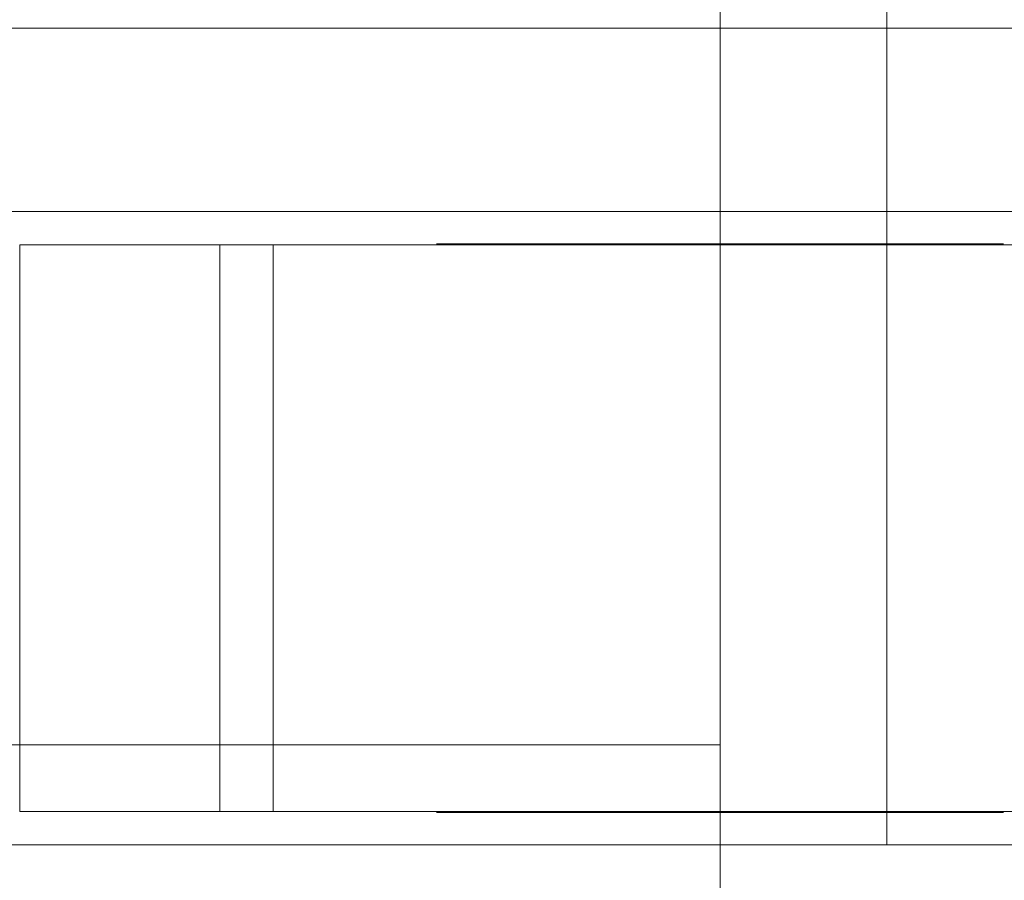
# Model space of a CAD drawing. Header units: millimetres. Extents: x -4395 to 65662, y -65530 to 6847.
# Tile 784 of 1034: x 26708 to 26767, y -17752 to -17700. Entities that reach past the tile are written whole.
import ezdxf

# ---------------------------------------------------------------- set-up
doc = ezdxf.new("R2010")
doc.units = ezdxf.units.MM
doc.layers.add('COTAS_P', color=1, linetype='Continuous', lineweight=0)
doc.layers.add('superior_C05', color=7, linetype='Continuous', lineweight=0)
doc.dimstyles.new('R19_100', dxfattribs={"dimtxt": 250, "dimasz": 150, "dimexe": 150, "dimexo": 80, "dimgap": 100, "dimtad": 1, "dimtih": 1, "dimtoh": 1, "dimdsep": 46, "dimcen": 0.09, "dimadec": 0, "dimazin": 0, "dimtfac": 1, "dimtdec": 4, "dimtofl": 0, "dimtmove": 0, "dimatfit": 3, "dimfxl": 1, "dimtolj": 1, "dimtzin": 0, "dimarcsym": 0})

# ---------------------------------------------------------------- blocks, each defined once
blk = doc.blocks.new('DIM_R33_31')
at = {"layer": 'COTAS_P'}
for p, q in [((24250.067, -17080), (24400.067, -17035)), ((26750.067, -17080), (26600.067, -17035)), ((24250.067, -17980), (24250.067, -17080)), ((24250.067, -17080), (26750.067, -17080)), ((24250.067, -17080), (24400.067, -17125)), ((26750.067, -17080), (26600.067, -17125)), ((26750.067, -17980), (26750.067, -17080))]:
    blk.add_line(p, q, dxfattribs=at)
blk.add_text('2500 P', height=250, dxfattribs=at).set_placement((25500.067, -16980))

msp = doc.modelspace()

# ---------------------------------------------------------------- linework, layer by layer
at = {"layer": 'superior_C05'}
for p, q in [((26760.067, -17750), (26760.067, -17670)), ((26660.067, -17701), (26840.067, -17701)), ((26680.067, -17712), (26820.067, -17712)), ((26708.067, -17714), (26728.164, -17714)), ((26708.067, -17748), (26708.067, -17714)), ((26708.067, -17714), (26720.067, -17714)), ((26723.277, -17714), (26720.067, -17714)), ((26720.067, -17748), (26720.067, -17714)), ((26723.277, -17748), (26723.277, -17714)), ((26723.277, -17714), (26723.955, -17714)), ((26723.955, -17714), (26724.694, -17714)), ((26724.694, -17714), (26725.491, -17714)), ((26725.491, -17714), (26726.345, -17714)), ((26726.345, -17714), (26727.254, -17714)), ((26727.254, -17714), (26728.215, -17714)), ((26728.164, -17714), (26771.971, -17714)), ((26728.215, -17714), (26729.226, -17714)), ((26729.226, -17714), (26730.285, -17714)), ((26730.285, -17714), (26731.39, -17714)), ((26731.39, -17714), (26732.538, -17714)), ((26732.538, -17714), (26733.727, -17714)), ((26733.072, -17714), (26733.111, -17714)), ((26733.115, -17713.95), (26733.073, -17713.95)), ((26733.119, -17714), (26733.074, -17714)), ((26733.111, -17714), (26733.192, -17714)), ((26733.199, -17713.95), (26733.115, -17713.95)), ((26733.206, -17714), (26733.119, -17714)), ((26733.192, -17714), (26733.316, -17714)), ((26733.326, -17713.95), (26733.199, -17713.95)), ((26733.334, -17714), (26733.206, -17714)), ((26733.316, -17714), (26733.48, -17714)), ((26733.494, -17713.95), (26733.326, -17713.95)), ((26733.504, -17714), (26733.334, -17714)), ((26733.48, -17714), (26733.686, -17714)), ((26733.703, -17713.95), (26733.494, -17713.95)), ((26733.715, -17714), (26733.504, -17714)), ((26733.686, -17714), (26733.932, -17714)), ((26733.953, -17713.95), (26733.703, -17713.95)), ((26733.966, -17714), (26733.715, -17714)), ((26733.727, -17714), (26734.953, -17714)), ((26733.932, -17714), (26734.219, -17714)), ((26734.243, -17713.95), (26733.953, -17713.95)), ((26734.258, -17714), (26733.966, -17714)), ((26734.219, -17714), (26734.544, -17714)), ((26734.572, -17713.95), (26734.243, -17713.95)), ((26734.588, -17714), (26734.258, -17714)), ((26734.544, -17714), (26734.908, -17714)), ((26734.94, -17713.95), (26734.572, -17713.95)), ((26734.957, -17714), (26734.588, -17714)), ((26734.908, -17714), (26735.31, -17714)), ((26735.345, -17713.95), (26734.94, -17713.95)), ((26734.953, -17714), (26736.214, -17714)), ((26735.363, -17714), (26734.957, -17714)), ((26735.31, -17714), (26735.748, -17714)), ((26735.787, -17713.95), (26735.345, -17713.95)), ((26735.805, -17714), (26735.363, -17714)), ((26735.748, -17714), (26736.221, -17714)), ((26736.265, -17713.95), (26735.787, -17713.95)), ((26736.283, -17714), (26735.805, -17714)), ((26736.214, -17714), (26737.507, -17714)), ((26736.221, -17714), (26736.729, -17714)), ((26736.776, -17713.95), (26736.265, -17713.95)), ((26736.795, -17714), (26736.283, -17714)), ((26736.729, -17714), (26737.27, -17714)), ((26737.321, -17713.95), (26736.776, -17713.95)), ((26737.34, -17714), (26736.795, -17714)), ((26737.27, -17714), (26737.842, -17714)), ((26737.898, -17713.95), (26737.321, -17713.95)), ((26737.917, -17714), (26737.34, -17714)), ((26737.507, -17714), (26738.828, -17714)), ((26737.602, -17713.95), (26737.571, -17713.95)), ((26737.664, -17713.95), (26737.602, -17713.95)), ((26737.757, -17713.95), (26737.664, -17713.95)), ((26737.881, -17713.95), (26737.757, -17713.95)), ((26737.842, -17714), (26738.445, -17714)), ((26738.035, -17713.95), (26737.881, -17713.95)), ((26738.505, -17713.95), (26737.898, -17713.95)), ((26738.523, -17714), (26737.917, -17714)), ((26738.218, -17713.95), (26738.035, -17713.95)), ((26738.432, -17713.95), (26738.218, -17713.95)), ((26738.674, -17713.95), (26738.432, -17713.95)), ((26738.445, -17714), (26739.077, -17714)), ((26739.14, -17713.95), (26738.505, -17713.95)), ((26739.158, -17714), (26738.523, -17714)), ((26738.944, -17713.95), (26738.674, -17713.95)), ((26738.828, -17714), (26740.176, -17714)), ((26739.242, -17713.95), (26738.944, -17713.95)), ((26739.077, -17714), (26739.736, -17714)), ((26739.803, -17713.95), (26739.14, -17713.95)), ((26739.82, -17714), (26739.158, -17714)), ((26739.567, -17713.95), (26739.242, -17713.95)), ((26739.918, -17713.95), (26739.567, -17713.95)), ((26739.736, -17714), (26740.376, -17714)), ((26740.491, -17713.95), (26739.803, -17713.95)), ((26740.508, -17714), (26739.82, -17714)), ((26740.295, -17713.95), (26739.918, -17713.95)), ((26740.176, -17714), (26741.546, -17714)), ((26740.695, -17713.95), (26740.295, -17713.95)), ((26740.376, -17714), (26741.038, -17714)), ((26741.203, -17713.95), (26740.491, -17713.95)), ((26741.219, -17714), (26740.508, -17714)), ((26741.119, -17713.95), (26740.695, -17713.95)), ((26741.038, -17714), (26741.72, -17714)), ((26741.565, -17713.95), (26741.119, -17713.95)), ((26741.937, -17713.95), (26741.203, -17713.95)), ((26741.952, -17714), (26741.219, -17714)), ((26741.546, -17714), (26742.936, -17714)), ((26742.033, -17713.95), (26741.565, -17713.95)), ((26741.72, -17714), (26742.42, -17714)), ((26742.691, -17713.95), (26741.937, -17713.95)), ((26742.705, -17714), (26741.952, -17714)), ((26742.52, -17713.95), (26742.033, -17713.95)), ((26742.42, -17714), (26743.136, -17714)), ((26743.026, -17713.95), (26742.52, -17713.95)), ((26743.464, -17713.95), (26742.691, -17713.95)), ((26743.477, -17714), (26742.705, -17714)), ((26742.936, -17714), (26744.343, -17714)), ((26743.55, -17713.95), (26743.026, -17713.95)), ((26743.136, -17714), (26743.868, -17714)), ((26744.253, -17713.95), (26743.464, -17713.95)), ((26744.264, -17714), (26743.477, -17714)), ((26744.089, -17713.95), (26743.55, -17713.95)), ((26743.868, -17714), (26744.613, -17714)), ((26744.644, -17713.95), (26744.089, -17713.95)), ((26745.057, -17713.95), (26744.253, -17713.95)), ((26745.066, -17714), (26744.264, -17714)), ((26744.343, -17714), (26745.762, -17714)), ((26744.613, -17714), (26745.37, -17714)), ((26745.212, -17713.95), (26744.644, -17713.95)), ((26745.873, -17713.95), (26745.057, -17713.95)), ((26745.881, -17714), (26745.066, -17714)), ((26745.792, -17713.95), (26745.212, -17713.95)), ((26745.37, -17714), (26746.137, -17714)), ((26745.762, -17714), (26747.192, -17714)), ((26746.383, -17713.95), (26745.792, -17713.95)), ((26746.699, -17713.95), (26745.873, -17713.95)), ((26746.706, -17714), (26745.881, -17714)), ((26746.137, -17714), (26746.913, -17714)), ((26746.983, -17713.95), (26746.383, -17713.95)), ((26747.534, -17713.95), (26746.699, -17713.95)), ((26747.539, -17714), (26746.706, -17714)), ((26746.913, -17714), (26747.696, -17714)), ((26747.591, -17713.95), (26746.983, -17713.95)), ((26747.192, -17714), (26748.628, -17714)), ((26748.375, -17713.95), (26747.534, -17713.95)), ((26748.378, -17714), (26747.539, -17714)), ((26748.204, -17713.95), (26747.591, -17713.95)), ((26747.696, -17714), (26748.483, -17714)), ((26748.823, -17713.95), (26748.204, -17713.95)), ((26749.22, -17713.95), (26748.375, -17713.95)), ((26749.222, -17714), (26748.378, -17714)), ((26748.483, -17714), (26749.275, -17714)), ((26748.628, -17714), (26750.067, -17714)), ((26749.444, -17713.95), (26748.823, -17713.95)), ((26750.067, -17713.95), (26749.22, -17713.95)), ((26750.067, -17714), (26749.222, -17714)), ((26750.067, -17714), (26749.275, -17714)), ((26750.067, -17713.95), (26749.444, -17713.95)), ((26750.067, -17713.95), (26750.915, -17713.95)), ((26750.691, -17713.95), (26750.067, -17713.95)), ((26750.913, -17714), (26750.067, -17714)), ((26750.067, -17714), (26750.86, -17714)), ((26750.067, -17714), (26751.507, -17714)), ((26751.312, -17713.95), (26750.691, -17713.95)), ((26750.86, -17714), (26751.652, -17714)), ((26751.757, -17714), (26750.913, -17714)), ((26750.915, -17713.95), (26751.76, -17713.95)), ((26751.931, -17713.95), (26751.312, -17713.95)), ((26751.507, -17714), (26752.943, -17714)), ((26751.652, -17714), (26752.439, -17714)), ((26752.596, -17714), (26751.757, -17714)), ((26751.76, -17713.95), (26752.601, -17713.95)), ((26752.544, -17713.95), (26751.931, -17713.95)), ((26752.439, -17714), (26753.222, -17714)), ((26753.152, -17713.95), (26752.544, -17713.95)), ((26753.429, -17714), (26752.596, -17714)), ((26752.601, -17713.95), (26753.436, -17713.95)), ((26752.943, -17714), (26754.373, -17714)), ((26753.752, -17713.95), (26753.152, -17713.95)), ((26753.222, -17714), (26753.998, -17714)), ((26754.254, -17714), (26753.429, -17714)), ((26753.436, -17713.95), (26754.262, -17713.95)), ((26754.343, -17713.95), (26753.752, -17713.95)), ((26753.998, -17714), (26754.765, -17714)), ((26755.069, -17714), (26754.254, -17714)), ((26754.262, -17713.95), (26755.078, -17713.95)), ((26754.923, -17713.95), (26754.343, -17713.95)), ((26754.373, -17714), (26755.792, -17714)), ((26754.765, -17714), (26755.522, -17714)), ((26755.491, -17713.95), (26754.923, -17713.95)), ((26755.871, -17714), (26755.069, -17714)), ((26755.078, -17713.95), (26755.882, -17713.95)), ((26756.046, -17713.95), (26755.491, -17713.95)), ((26755.522, -17714), (26756.267, -17714)), ((26755.792, -17714), (26757.199, -17714)), ((26756.658, -17714), (26755.871, -17714)), ((26755.882, -17713.95), (26756.671, -17713.95)), ((26756.585, -17713.95), (26756.046, -17713.95)), ((26756.267, -17714), (26756.999, -17714)), ((26757.109, -17713.95), (26756.585, -17713.95)), ((26757.43, -17714), (26756.658, -17714)), ((26756.671, -17713.95), (26757.444, -17713.95)), ((26756.999, -17714), (26757.715, -17714)), ((26757.615, -17713.95), (26757.109, -17713.95)), ((26757.199, -17714), (26758.589, -17714)), ((26758.183, -17714), (26757.43, -17714)), ((26757.444, -17713.95), (26758.198, -17713.95)), ((26758.102, -17713.95), (26757.615, -17713.95)), ((26757.715, -17714), (26758.415, -17714)), ((26758.57, -17713.95), (26758.102, -17713.95)), ((26758.916, -17714), (26758.183, -17714)), ((26758.198, -17713.95), (26758.932, -17713.95)), ((26758.415, -17714), (26759.097, -17714)), ((26759.016, -17713.95), (26758.57, -17713.95)), ((26758.589, -17714), (26759.959, -17714)), ((26759.627, -17714), (26758.916, -17714)), ((26758.932, -17713.95), (26759.644, -17713.95)), ((26759.44, -17713.95), (26759.016, -17713.95)), ((26759.097, -17714), (26759.759, -17714)), ((26759.84, -17713.95), (26759.44, -17713.95)), ((26760.315, -17714), (26759.627, -17714)), ((26759.644, -17713.95), (26760.332, -17713.95)), ((26760.399, -17714), (26759.759, -17714)), ((26760.217, -17713.95), (26759.84, -17713.95)), ((26759.959, -17714), (26761.307, -17714)), ((26760.568, -17713.95), (26760.217, -17713.95)), ((26760.977, -17714), (26760.315, -17714)), ((26760.332, -17713.95), (26760.995, -17713.95)), ((26760.399, -17714), (26761.058, -17714)), ((26760.893, -17713.95), (26760.568, -17713.95)), ((26761.191, -17713.95), (26760.893, -17713.95)), ((26761.612, -17714), (26760.977, -17714)), ((26760.995, -17713.95), (26761.63, -17713.95)), ((26761.058, -17714), (26761.69, -17714)), ((26761.461, -17713.95), (26761.191, -17713.95)), ((26761.307, -17714), (26762.628, -17714)), ((26761.703, -17713.95), (26761.461, -17713.95)), ((26762.218, -17714), (26761.612, -17714)), ((26761.63, -17713.95), (26762.237, -17713.95)), ((26761.69, -17714), (26762.293, -17714)), ((26761.917, -17713.95), (26761.703, -17713.95)), ((26762.1, -17713.95), (26761.917, -17713.95)), ((26762.254, -17713.95), (26762.1, -17713.95)), ((26762.795, -17714), (26762.218, -17714)), ((26762.237, -17713.95), (26762.814, -17713.95)), ((26762.378, -17713.95), (26762.254, -17713.95)), ((26762.293, -17714), (26762.865, -17714)), ((26762.47, -17713.95), (26762.378, -17713.95)), ((26762.533, -17713.95), (26762.47, -17713.95)), ((26762.564, -17713.95), (26762.533, -17713.95)), ((26762.628, -17714), (26763.921, -17714)), ((26763.34, -17714), (26762.795, -17714)), ((26762.814, -17713.95), (26763.359, -17713.95)), ((26762.865, -17714), (26763.406, -17714)), ((26763.852, -17714), (26763.34, -17714)), ((26763.359, -17713.95), (26763.87, -17713.95)), ((26763.406, -17714), (26763.914, -17714)), ((26764.33, -17714), (26763.852, -17714)), ((26763.87, -17713.95), (26764.348, -17713.95)), ((26763.914, -17714), (26764.387, -17714)), ((26763.921, -17714), (26765.182, -17714)), ((26764.772, -17714), (26764.33, -17714)), ((26764.348, -17713.95), (26764.79, -17713.95)), ((26764.387, -17714), (26764.825, -17714)), ((26765.178, -17714), (26764.772, -17714)), ((26764.79, -17713.95), (26765.195, -17713.95)), ((26764.825, -17714), (26765.227, -17714)), ((26765.547, -17714), (26765.178, -17714)), ((26765.182, -17714), (26766.408, -17714)), ((26765.195, -17713.95), (26765.563, -17713.95)), ((26765.227, -17714), (26765.591, -17714)), ((26765.877, -17714), (26765.547, -17714)), ((26765.563, -17713.95), (26765.892, -17713.95)), ((26765.591, -17714), (26765.916, -17714)), ((26766.169, -17714), (26765.877, -17714)), ((26765.892, -17713.95), (26766.182, -17713.95)), ((26765.916, -17714), (26766.203, -17714)), ((26766.42, -17714), (26766.169, -17714)), ((26766.182, -17713.95), (26766.432, -17713.95)), ((26766.203, -17714), (26766.449, -17714)), ((26766.408, -17714), (26767.596, -17714)), ((26766.631, -17714), (26766.42, -17714)), ((26766.432, -17713.95), (26766.641, -17713.95)), ((26766.449, -17714), (26766.655, -17714)), ((26766.801, -17714), (26766.631, -17714)), ((26766.641, -17713.95), (26766.809, -17713.95)), ((26766.655, -17714), (26766.819, -17714)), ((26766.929, -17714), (26766.801, -17714)), ((26766.809, -17713.95), (26766.936, -17713.95)), ((26766.819, -17714), (26766.943, -17714)), ((26767.016, -17714), (26766.929, -17714)), ((26766.936, -17713.95), (26767.02, -17713.95)), ((26766.943, -17714), (26767.024, -17714)), ((26767.02, -17713.95), (26767.062, -17713.95)), ((26767.024, -17714), (26767.063, -17714)), ((26690.067, -17744), (26750.067, -17744)), ((26750.067, -17744), (26750.067, -17750)), ((26708.067, -17748), (26728.164, -17748)), ((26708.067, -17748), (26720.067, -17748)), ((26720.067, -17748), (26723.277, -17748)), ((26723.277, -17748), (26723.955, -17748)), ((26723.955, -17748), (26724.694, -17748)), ((26724.694, -17748), (26725.491, -17748)), ((26725.491, -17748), (26726.345, -17748)), ((26726.345, -17748), (26727.254, -17748)), ((26727.254, -17748), (26728.215, -17748)), ((26728.164, -17748), (26771.971, -17748)), ((26728.215, -17748), (26729.226, -17748)), ((26729.226, -17748), (26730.285, -17748)), ((26730.285, -17748), (26731.39, -17748)), ((26731.39, -17748), (26732.538, -17748)), ((26732.538, -17748), (26733.727, -17748)), ((26733.072, -17748), (26733.111, -17748)), ((26733.115, -17748.05), (26733.073, -17748.05)), ((26733.119, -17748), (26733.074, -17748)), ((26733.111, -17748), (26733.192, -17748)), ((26733.199, -17748.05), (26733.115, -17748.05)), ((26733.206, -17748), (26733.119, -17748)), ((26733.192, -17748), (26733.316, -17748)), ((26733.326, -17748.05), (26733.199, -17748.05)), ((26733.334, -17748), (26733.206, -17748)), ((26733.316, -17748), (26733.48, -17748)), ((26733.494, -17748.05), (26733.326, -17748.05)), ((26733.504, -17748), (26733.334, -17748)), ((26733.48, -17748), (26733.686, -17748)), ((26733.703, -17748.05), (26733.494, -17748.05)), ((26733.715, -17748), (26733.504, -17748)), ((26733.686, -17748), (26733.932, -17748)), ((26733.953, -17748.05), (26733.703, -17748.05)), ((26733.966, -17748), (26733.715, -17748)), ((26733.727, -17748), (26734.953, -17748)), ((26733.932, -17748), (26734.219, -17748)), ((26734.243, -17748.05), (26733.953, -17748.05)), ((26734.258, -17748), (26733.966, -17748)), ((26734.219, -17748), (26734.544, -17748)), ((26734.572, -17748.05), (26734.243, -17748.05)), ((26734.588, -17748), (26734.258, -17748)), ((26734.544, -17748), (26734.908, -17748)), ((26734.94, -17748.05), (26734.572, -17748.05)), ((26734.957, -17748), (26734.588, -17748)), ((26734.908, -17748), (26735.31, -17748)), ((26735.345, -17748.05), (26734.94, -17748.05)), ((26734.953, -17748), (26736.214, -17748)), ((26735.363, -17748), (26734.957, -17748)), ((26735.31, -17748), (26735.748, -17748)), ((26735.787, -17748.05), (26735.345, -17748.05)), ((26735.805, -17748), (26735.363, -17748)), ((26735.748, -17748), (26736.221, -17748)), ((26736.265, -17748.05), (26735.787, -17748.05)), ((26736.283, -17748), (26735.805, -17748)), ((26736.214, -17748), (26737.507, -17748)), ((26736.221, -17748), (26736.729, -17748)), ((26736.776, -17748.05), (26736.265, -17748.05)), ((26736.795, -17748), (26736.283, -17748)), ((26736.729, -17748), (26737.27, -17748)), ((26737.321, -17748.05), (26736.776, -17748.05)), ((26737.34, -17748), (26736.795, -17748)), ((26737.27, -17748), (26737.842, -17748)), ((26737.898, -17748.05), (26737.321, -17748.05)), ((26737.917, -17748), (26737.34, -17748)), ((26737.507, -17748), (26738.828, -17748)), ((26737.602, -17748.05), (26737.571, -17748.05)), ((26737.664, -17748.05), (26737.602, -17748.05)), ((26737.757, -17748.05), (26737.664, -17748.05)), ((26737.881, -17748.05), (26737.757, -17748.05)), ((26737.842, -17748), (26738.445, -17748)), ((26738.035, -17748.05), (26737.881, -17748.05)), ((26738.505, -17748.05), (26737.898, -17748.05)), ((26738.523, -17748), (26737.917, -17748)), ((26738.218, -17748.05), (26738.035, -17748.05)), ((26738.432, -17748.05), (26738.218, -17748.05)), ((26738.674, -17748.05), (26738.432, -17748.05)), ((26738.445, -17748), (26739.077, -17748)), ((26739.14, -17748.05), (26738.505, -17748.05)), ((26739.158, -17748), (26738.523, -17748)), ((26738.944, -17748.05), (26738.674, -17748.05)), ((26738.828, -17748), (26740.176, -17748)), ((26739.242, -17748.05), (26738.944, -17748.05)), ((26739.077, -17748), (26739.736, -17748)), ((26739.803, -17748.05), (26739.14, -17748.05)), ((26739.82, -17748), (26739.158, -17748)), ((26739.567, -17748.05), (26739.242, -17748.05)), ((26739.918, -17748.05), (26739.567, -17748.05)), ((26739.736, -17748), (26740.376, -17748)), ((26740.491, -17748.05), (26739.803, -17748.05)), ((26740.508, -17748), (26739.82, -17748)), ((26740.295, -17748.05), (26739.918, -17748.05)), ((26740.176, -17748), (26741.546, -17748)), ((26740.695, -17748.05), (26740.295, -17748.05)), ((26740.376, -17748), (26741.038, -17748)), ((26741.203, -17748.05), (26740.491, -17748.05)), ((26741.219, -17748), (26740.508, -17748)), ((26741.119, -17748.05), (26740.695, -17748.05)), ((26741.038, -17748), (26741.72, -17748)), ((26741.565, -17748.05), (26741.119, -17748.05)), ((26741.937, -17748.05), (26741.203, -17748.05)), ((26741.952, -17748), (26741.219, -17748)), ((26741.546, -17748), (26742.936, -17748)), ((26742.033, -17748.05), (26741.565, -17748.05)), ((26741.72, -17748), (26742.42, -17748)), ((26742.691, -17748.05), (26741.937, -17748.05)), ((26742.705, -17748), (26741.952, -17748)), ((26742.52, -17748.05), (26742.033, -17748.05)), ((26742.42, -17748), (26743.136, -17748)), ((26743.026, -17748.05), (26742.52, -17748.05)), ((26743.464, -17748.05), (26742.691, -17748.05)), ((26743.477, -17748), (26742.705, -17748)), ((26742.936, -17748), (26744.343, -17748)), ((26743.55, -17748.05), (26743.026, -17748.05)), ((26743.136, -17748), (26743.868, -17748)), ((26744.253, -17748.05), (26743.464, -17748.05)), ((26744.264, -17748), (26743.477, -17748)), ((26744.089, -17748.05), (26743.55, -17748.05)), ((26743.868, -17748), (26744.613, -17748)), ((26744.644, -17748.05), (26744.089, -17748.05)), ((26745.057, -17748.05), (26744.253, -17748.05)), ((26745.066, -17748), (26744.264, -17748)), ((26744.343, -17748), (26745.762, -17748)), ((26744.613, -17748), (26745.37, -17748)), ((26745.212, -17748.05), (26744.644, -17748.05)), ((26745.873, -17748.05), (26745.057, -17748.05)), ((26745.881, -17748), (26745.066, -17748)), ((26745.792, -17748.05), (26745.212, -17748.05)), ((26745.37, -17748), (26746.137, -17748)), ((26745.762, -17748), (26747.192, -17748)), ((26746.383, -17748.05), (26745.792, -17748.05)), ((26746.699, -17748.05), (26745.873, -17748.05)), ((26746.706, -17748), (26745.881, -17748)), ((26746.137, -17748), (26746.913, -17748)), ((26746.983, -17748.05), (26746.383, -17748.05)), ((26747.534, -17748.05), (26746.699, -17748.05)), ((26747.539, -17748), (26746.706, -17748)), ((26746.913, -17748), (26747.696, -17748)), ((26747.591, -17748.05), (26746.983, -17748.05)), ((26747.192, -17748), (26748.628, -17748)), ((26748.375, -17748.05), (26747.534, -17748.05)), ((26748.378, -17748), (26747.539, -17748)), ((26748.204, -17748.05), (26747.591, -17748.05)), ((26747.696, -17748), (26748.483, -17748)), ((26748.823, -17748.05), (26748.204, -17748.05)), ((26749.22, -17748.05), (26748.375, -17748.05)), ((26749.222, -17748), (26748.378, -17748)), ((26748.483, -17748), (26749.275, -17748)), ((26748.628, -17748), (26750.067, -17748)), ((26749.444, -17748.05), (26748.823, -17748.05)), ((26750.067, -17748.05), (26749.22, -17748.05)), ((26750.067, -17748), (26749.222, -17748)), ((26750.067, -17748), (26749.275, -17748)), ((26750.067, -17748.05), (26749.444, -17748.05)), ((26750.913, -17748), (26750.067, -17748)), ((26750.067, -17748), (26750.86, -17748)), ((26750.067, -17748), (26751.507, -17748)), ((26750.067, -17748.05), (26750.915, -17748.05)), ((26750.691, -17748.05), (26750.067, -17748.05)), ((26751.312, -17748.05), (26750.691, -17748.05)), ((26750.86, -17748), (26751.652, -17748)), ((26751.757, -17748), (26750.913, -17748)), ((26750.915, -17748.05), (26751.76, -17748.05)), ((26751.931, -17748.05), (26751.312, -17748.05)), ((26751.507, -17748), (26752.943, -17748)), ((26751.652, -17748), (26752.439, -17748)), ((26752.596, -17748), (26751.757, -17748)), ((26751.76, -17748.05), (26752.601, -17748.05)), ((26752.544, -17748.05), (26751.931, -17748.05)), ((26752.439, -17748), (26753.222, -17748)), ((26753.152, -17748.05), (26752.544, -17748.05)), ((26753.429, -17748), (26752.596, -17748)), ((26752.601, -17748.05), (26753.436, -17748.05)), ((26752.943, -17748), (26754.373, -17748)), ((26753.752, -17748.05), (26753.152, -17748.05)), ((26753.222, -17748), (26753.998, -17748)), ((26754.254, -17748), (26753.429, -17748)), ((26753.436, -17748.05), (26754.262, -17748.05)), ((26754.343, -17748.05), (26753.752, -17748.05)), ((26753.998, -17748), (26754.765, -17748)), ((26755.069, -17748), (26754.254, -17748)), ((26754.262, -17748.05), (26755.078, -17748.05)), ((26754.923, -17748.05), (26754.343, -17748.05)), ((26754.373, -17748), (26755.792, -17748)), ((26754.765, -17748), (26755.522, -17748)), ((26755.491, -17748.05), (26754.923, -17748.05)), ((26755.871, -17748), (26755.069, -17748)), ((26755.078, -17748.05), (26755.882, -17748.05)), ((26756.046, -17748.05), (26755.491, -17748.05)), ((26755.522, -17748), (26756.267, -17748)), ((26755.792, -17748), (26757.199, -17748)), ((26756.658, -17748), (26755.871, -17748)), ((26755.882, -17748.05), (26756.671, -17748.05)), ((26756.585, -17748.05), (26756.046, -17748.05)), ((26756.267, -17748), (26756.999, -17748)), ((26757.109, -17748.05), (26756.585, -17748.05)), ((26757.43, -17748), (26756.658, -17748)), ((26756.671, -17748.05), (26757.444, -17748.05)), ((26756.999, -17748), (26757.715, -17748)), ((26757.615, -17748.05), (26757.109, -17748.05)), ((26757.199, -17748), (26758.589, -17748)), ((26758.183, -17748), (26757.43, -17748)), ((26757.444, -17748.05), (26758.198, -17748.05)), ((26758.102, -17748.05), (26757.615, -17748.05)), ((26757.715, -17748), (26758.415, -17748)), ((26758.57, -17748.05), (26758.102, -17748.05)), ((26758.916, -17748), (26758.183, -17748)), ((26758.198, -17748.05), (26758.932, -17748.05)), ((26758.415, -17748), (26759.097, -17748)), ((26759.016, -17748.05), (26758.57, -17748.05)), ((26758.589, -17748), (26759.959, -17748)), ((26759.627, -17748), (26758.916, -17748)), ((26758.932, -17748.05), (26759.644, -17748.05)), ((26759.44, -17748.05), (26759.016, -17748.05)), ((26759.097, -17748), (26759.759, -17748)), ((26759.84, -17748.05), (26759.44, -17748.05)), ((26760.315, -17748), (26759.627, -17748)), ((26759.644, -17748.05), (26760.332, -17748.05)), ((26760.399, -17748), (26759.759, -17748)), ((26760.217, -17748.05), (26759.84, -17748.05)), ((26759.959, -17748), (26761.307, -17748)), ((26760.568, -17748.05), (26760.217, -17748.05)), ((26760.977, -17748), (26760.315, -17748)), ((26760.332, -17748.05), (26760.995, -17748.05)), ((26760.399, -17748), (26761.058, -17748)), ((26760.893, -17748.05), (26760.568, -17748.05)), ((26761.191, -17748.05), (26760.893, -17748.05)), ((26761.612, -17748), (26760.977, -17748)), ((26760.995, -17748.05), (26761.63, -17748.05)), ((26761.058, -17748), (26761.69, -17748)), ((26761.461, -17748.05), (26761.191, -17748.05)), ((26761.307, -17748), (26762.628, -17748)), ((26761.703, -17748.05), (26761.461, -17748.05)), ((26762.218, -17748), (26761.612, -17748)), ((26761.63, -17748.05), (26762.237, -17748.05)), ((26761.69, -17748), (26762.293, -17748)), ((26761.917, -17748.05), (26761.703, -17748.05)), ((26762.1, -17748.05), (26761.917, -17748.05)), ((26762.254, -17748.05), (26762.1, -17748.05)), ((26762.795, -17748), (26762.218, -17748)), ((26762.237, -17748.05), (26762.814, -17748.05)), ((26762.378, -17748.05), (26762.254, -17748.05)), ((26762.293, -17748), (26762.865, -17748)), ((26762.47, -17748.05), (26762.378, -17748.05)), ((26762.533, -17748.05), (26762.47, -17748.05)), ((26762.564, -17748.05), (26762.533, -17748.05)), ((26762.628, -17748), (26763.921, -17748)), ((26763.34, -17748), (26762.795, -17748)), ((26762.814, -17748.05), (26763.359, -17748.05)), ((26762.865, -17748), (26763.406, -17748)), ((26763.852, -17748), (26763.34, -17748)), ((26763.359, -17748.05), (26763.87, -17748.05)), ((26763.406, -17748), (26763.914, -17748)), ((26764.33, -17748), (26763.852, -17748)), ((26763.87, -17748.05), (26764.348, -17748.05)), ((26763.914, -17748), (26764.387, -17748)), ((26763.921, -17748), (26765.182, -17748)), ((26764.772, -17748), (26764.33, -17748)), ((26764.348, -17748.05), (26764.79, -17748.05)), ((26764.387, -17748), (26764.825, -17748)), ((26765.178, -17748), (26764.772, -17748)), ((26764.79, -17748.05), (26765.195, -17748.05)), ((26764.825, -17748), (26765.227, -17748)), ((26765.547, -17748), (26765.178, -17748)), ((26765.182, -17748), (26766.408, -17748)), ((26765.195, -17748.05), (26765.563, -17748.05)), ((26765.227, -17748), (26765.591, -17748)), ((26765.877, -17748), (26765.547, -17748)), ((26765.563, -17748.05), (26765.892, -17748.05)), ((26765.591, -17748), (26765.916, -17748)), ((26766.169, -17748), (26765.877, -17748)), ((26765.892, -17748.05), (26766.182, -17748.05)), ((26765.916, -17748), (26766.203, -17748)), ((26766.42, -17748), (26766.169, -17748)), ((26766.182, -17748.05), (26766.432, -17748.05)), ((26766.203, -17748), (26766.449, -17748)), ((26766.408, -17748), (26767.596, -17748)), ((26766.631, -17748), (26766.42, -17748)), ((26766.432, -17748.05), (26766.641, -17748.05)), ((26766.449, -17748), (26766.655, -17748)), ((26766.801, -17748), (26766.631, -17748)), ((26766.641, -17748.05), (26766.809, -17748.05)), ((26766.655, -17748), (26766.819, -17748)), ((26766.929, -17748), (26766.801, -17748)), ((26766.809, -17748.05), (26766.936, -17748.05)), ((26766.819, -17748), (26766.943, -17748)), ((26767.016, -17748), (26766.929, -17748)), ((26766.936, -17748.05), (26767.02, -17748.05)), ((26766.943, -17748), (26767.024, -17748)), ((26767.02, -17748.05), (26767.062, -17748.05)), ((26767.024, -17748), (26767.063, -17748)), ((26620.067, -17750), (26760.067, -17750)), ((26680.067, -17750), (26820.067, -17750)), ((26690.067, -17750), (26750.067, -17750))]:
    msp.add_line(p, q, dxfattribs=at)

# ---------------------------------------------------------------- dimensions: what is measured, and where the dimension line sits
at = {"layer": 'COTAS_P'}
dim = msp.add_aligned_dim(p1=(24250.067, -17980), p2=(26750.067, -17980), distance=900, text='<> P', dimstyle='R19_100', dxfattribs=at)
dim.commit()
dim.dimension.update_dxf_attribs({"geometry": 'DIM_R33_31', "text_midpoint": (25500.067, -17080)})

doc.saveas('drawing.dxf')
